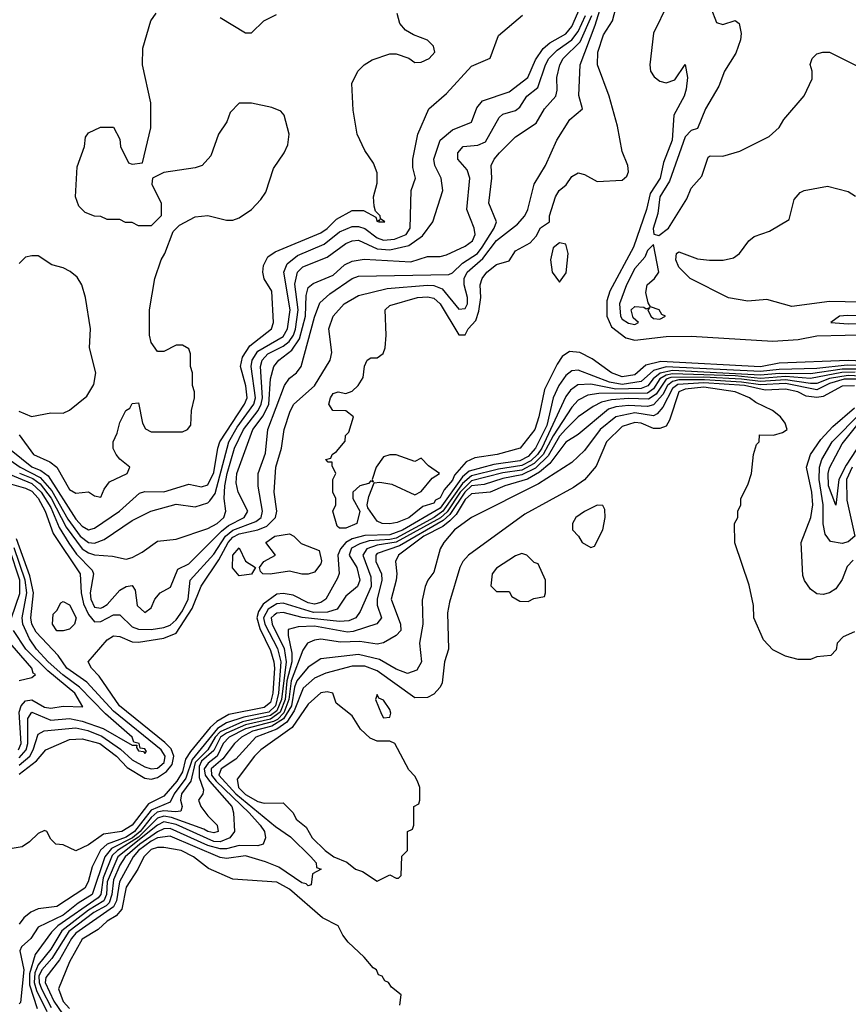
# Model space of a CAD drawing. Header units: inches. Extents: x 2380053 to 2584298, y 380219 to 546618.
# Tile 532 of 656: x 2514211 to 2516850, y 460880 to 464014. Entities that reach past the tile are written whole.
import ezdxf

# ---------------------------------------------------------------- set-up
doc = ezdxf.new("R2010")
doc.units = ezdxf.units.IN
doc.header["$MEASUREMENT"] = 0
doc.layers.add('C5416', color=7, linetype='Continuous')

msp = doc.modelspace()

# ---------------------------------------------------------------- linework, layer by layer
at = {"layer": 'C5416', "color": 2}
for points, elevation in [([(2514210, 461612.7), (2514265.3, 461654.7), (2514295.1, 461690), (2514370, 461723.1), (2514410, 461725.3), (2514466.4, 461710), (2514519.6, 461670), (2514553.9, 461633.9), (2514610, 461599.5), (2514630, 461596.9), (2514650, 461601.8), (2514678.5, 461621.5), (2514697, 461643), (2514702.6, 461670), (2514693.4, 461693.4), (2514673.9, 461713.9), (2514528.7, 461830), (2514464.2, 461924.2), (2514439.5, 461950), (2514429.5, 461970), (2514490, 462040.7), (2514510, 462052.7), (2514530, 462050.4), (2514570, 462033.4), (2514590, 462032.6), (2514670, 462045.2), (2514710, 462061.3), (2514760.5, 462139.5), (2514789.2, 462210.8), (2514845.7, 462294.3), (2514875.2, 462350), (2514890, 462367.1), (2514910, 462377.9), (2514970, 462390.8), (2514997.9, 462402.1), (2515026, 462430), (2515029.7, 462450), (2515022.2, 462510), (2515027.2, 462590), (2515045.1, 462650), (2515053.3, 462710), (2515072.3, 462767.7), (2515084.2, 462790), (2515150, 462848.4), (2515199.7, 462930), (2515205.6, 462954.4), (2515195.6, 463030), (2515209.7, 463070.3), (2515244.5, 463110), (2515290, 463136.5), (2515382, 463158), (2515510, 463168.6), (2515530, 463167.7), (2515556.9, 463156.9), (2515610, 463092.9), (2515630, 463094.4), (2515636.8, 463110), (2515636.8, 463130), (2515626.3, 463170), (2515627.2, 463190), (2515636.2, 463210), (2515686, 463254), (2515730, 463311.2), (2515796.5, 463363.5), (2515819.7, 463390), (2515829.6, 463410), (2515849.4, 463490), (2515886, 463550), (2515921.6, 463630), (2515963.7, 463696.3), (2516004, 463730), (2515992.1, 463772.1), (2515996.3, 463870), (2516043.8, 463996.2), (2516078.5, 464110)], 6), ([(2514210.7, 462570.7), (2514253.2, 462553.2), (2514276.4, 462536.4), (2514311.4, 462491.4), (2514358.9, 462398.9), (2514410, 462329.3), (2514430, 462316.8), (2514450, 462311.1), (2514506.9, 462306.9), (2514550, 462297.3), (2514570, 462302), (2514601.2, 462318.8), (2514650, 462354), (2514710, 462360.7), (2514810, 462394.6), (2514839.7, 462410), (2514861.3, 462430), (2514868, 462450), (2514862.2, 462490), (2514864.7, 462530), (2514871.8, 462570), (2514895.6, 462650), (2514923.6, 462710), (2514970.3, 462769.7), (2514980.7, 462790), (2514984.5, 462810), (2514978.2, 462910), (2514983.7, 462930), (2515001.7, 462950), (2515050, 462974.4), (2515069, 462990), (2515083.6, 463010), (2515090, 463028.5), (2515098.4, 463090), (2515087.7, 463172.3), (2515095.8, 463210), (2515112.9, 463227.1), (2515190, 463258), (2515250, 463302), (2515270, 463310.3), (2515290, 463312.6), (2515350, 463284.1), (2515390, 463281.7), (2515450, 463295.6), (2515493.8, 463326.2), (2515527.3, 463370), (2515558.4, 463470), (2515553.6, 463510), (2515532.8, 463550), (2515529.7, 463570), (2515549.8, 463630.2), (2515590, 463663.7), (2515650, 463687.3), (2515666.6, 463733.4), (2515684.7, 463755.3), (2515770, 463783.7), (2515829.6, 463830), (2515853.8, 463886.2), (2515877.8, 463922.2), (2515899.6, 463940.4), (2515950, 463968.4), (2515970, 463992.2), (2516003.4, 464070)], 18), ([(2516964.1, 462924.1), (2516850, 462928.8), (2516630, 462920.2), (2516570, 462909.2), (2516253.5, 462926.5), (2516205.2, 462914.8), (2516170, 462883.8), (2516130, 462877.7), (2516096, 462890), (2516034.2, 462934.2), (2515994.6, 462954.6), (2515962.3, 462957.7), (2515938.5, 462941.5), (2515922.4, 462917.6), (2515882.9, 462837.1), (2515864.6, 462750), (2515851.3, 462710), (2515804.7, 462650), (2515732, 462630), (2515660.3, 462619.7), (2515633.1, 462606.9), (2515595.7, 462564.3), (2515590, 462548.4), (2515562.7, 462517.3), (2515550, 462492), (2515535.5, 462484.5), (2515530, 462475.1), (2515495.5, 462464.5), (2515450, 462428), (2515413.6, 462413.6), (2515390, 462409.7), (2515366, 462410), (2515350, 462418), (2515320.4, 462460.4), (2515318, 462470), (2515323.1, 462496.9), (2515340.4, 462539.6), (2515358, 462542), (2515395.9, 462535.9), (2515470, 462502), (2515490, 462512), (2515525.2, 462554.8), (2515548, 462570), (2515513.6, 462593.6), (2515490, 462618), (2515470, 462608), (2515410, 462629.3), (2515390, 462629.4), (2515370, 462622.7), (2515346.8, 462590), (2515334, 462550), (2515338, 462542), (2515330, 462546), (2515322, 462538), (2515294, 462530), (2515272, 462510), (2515272, 462490), (2515294, 462450), (2515284.7, 462410), (2515250, 462396), (2515230, 462395.3), (2515222, 462402), (2515208, 462450), (2515218, 462470), (2515218, 462490), (2515208, 462510), (2515208, 462550), (2515218, 462570), (2515206, 462594), (2515206, 462606), (2515194, 462606), (2515186, 462614), (2515202, 462618), (2515206, 462630), (2515220.4, 462639.6), (2515248, 462672), (2515248.7, 462690), (2515259, 462701), (2515274, 462750), (2515250, 462768.7), (2515208, 462770), (2515195.3, 462790), (2515201.2, 462810), (2515210, 462824.7), (2515226, 462830), (2515250, 462824.7), (2515270, 462831.3), (2515288.7, 462850), (2515304.7, 462875.3), (2515309.1, 462910.9), (2515318, 462930), (2515330, 462938), (2515350, 462938), (2515368.9, 462951.1), (2515375.3, 462970), (2515378, 463010), (2515375.3, 463090), (2515390, 463104.7), (2515478, 463130), (2515510, 463132.3), (2515530, 463128), (2515550.3, 463110), (2515610, 463011), (2515630, 463011.3), (2515639.3, 463030), (2515663.8, 463056.2), (2515673.6, 463086.4), (2515679.5, 463130), (2515678, 463170), (2515684, 463190), (2515699, 463210), (2515730, 463234.8), (2515770, 463246), (2515790, 463278), (2515836.6, 463303.4), (2515855.5, 463324.5), (2515870, 463351), (2515898, 463370), (2515898, 463390), (2515917.2, 463450), (2515929.2, 463470), (2515951.5, 463488.5), (2515970, 463514.8), (2515990, 463526), (2516010, 463521), (2516050, 463499.1), (2516130, 463503.1), (2516144.2, 463515.8), (2516149.7, 463530), (2516148.3, 463550), (2516130, 463594), (2516114.5, 463674.5), (2516088.3, 463770), (2516051.5, 463870), (2516052, 463910), (2516070, 463966), (2516099.3, 464010), (2516110, 464051)], 2), ([(2516275.2, 464064.8), (2516229.1, 463970.9), (2516218.4, 463870), (2516220.5, 463850), (2516232.1, 463832.1), (2516250, 463818), (2516270, 463813), (2516297.4, 463822.6), (2516330, 463870.8), (2516338.4, 463830), (2516333.2, 463793.2), (2516327, 463770), (2516294.3, 463710), (2516289, 463630), (2516261, 463559), (2516251, 463510), (2516219.3, 463460.7), (2516207.4, 463410), (2516166, 463290), (2516090.2, 463150), (2516080.8, 463119.2), (2516081.2, 463070), (2516096.3, 463036.3), (2516141.8, 463001.8), (2516170, 462994.2), (2516270, 463005.3), (2516350, 463006.7), (2516610, 462991.1), (2516690, 462996.5), (2516750, 463007.6), (2516930, 463012)], 2), ([(2516411.9, 464051.9), (2516430, 464004.7), (2516450, 463998), (2516490, 464010.8), (2516502, 464002), (2516508.5, 463970), (2516506.3, 463950), (2516492.2, 463907.8), (2516455.8, 463850), (2516437.7, 463802.3), (2516395.5, 463730), (2516370, 463668), (2516350, 463661.2), (2516330, 463641.2), (2516280.5, 463499.5), (2516250.3, 463450), (2516242.9, 463397.1), (2516228.9, 463348.9), (2516230.9, 463330.9), (2516246.8, 463326.8), (2516277, 463350), (2516336.2, 463443.8), (2516350, 463478), (2516383.7, 463516.3), (2516403.2, 463576.8), (2516410, 463581), (2516450, 463579.3), (2516504.4, 463595.6), (2516598, 463642), (2516629.6, 463670.4), (2516644.2, 463695.8), (2516708.9, 463771.1), (2516734.6, 463825.4), (2516735.3, 463850), (2516728.7, 463871.3), (2516735.3, 463890), (2516750, 463904.7), (2516769.1, 463910.9), (2516790, 463910.7), (2516890, 463861)], 6), ([(2514150, 462578.6), (2514250, 462537.6), (2514279.6, 462510), (2514310, 462461.6), (2514337.3, 462397.3), (2514367.6, 462347.6), (2514392.4, 462312.4), (2514441.6, 462261.6), (2514446.3, 462250), (2514435.6, 462190), (2514438.2, 462170), (2514450, 462144.7), (2514470, 462140.7), (2514476.1, 462143.9), (2514490, 462153.1), (2514530, 462198), (2514550, 462210.3), (2514570, 462212.7), (2514578.8, 462198.8), (2514585.5, 462150), (2514610, 462127.7), (2514630, 462142), (2514641.2, 462170), (2514659, 462190), (2514692, 462208), (2514715.2, 462264.8), (2514750, 462282.6), (2514854.1, 462385.9), (2514876.2, 462403.8), (2514926, 462430), (2514938.3, 462450), (2514906.6, 462510), (2514900.4, 462540.4), (2514902.4, 462570), (2514954, 462710), (2514986.8, 462753.2), (2515004.4, 462790), (2515010, 462871.3), (2515020.5, 462910), (2515036.2, 462930), (2515077.9, 462962.1), (2515102.1, 462997.9), (2515121.5, 463070), (2515123.7, 463136.3), (2515130, 463162), (2515146, 463174), (2515210, 463201.1), (2515246.1, 463233.9), (2515270, 463245.3), (2515308.5, 463251.5), (2515456.8, 463243.2), (2515510, 463260.4), (2515550, 463260.3), (2515570, 463265.7), (2515630, 463293), (2515653.3, 463310), (2515661.6, 463330), (2515658.4, 463350), (2515635.1, 463410), (2515645.1, 463510), (2515636.1, 463536.1), (2515606.6, 463570), (2515607, 463590), (2515624, 463610), (2515670, 463614), (2515694.5, 463625.5), (2515737.7, 463702.3), (2515750, 463712.7), (2515790, 463724.9), (2515804.4, 463735.6), (2515826.3, 463770), (2515861.6, 463798.4), (2515885.5, 463870), (2515896.8, 463890), (2515922.7, 463917.3), (2515970, 463949.4), (2515990, 463976.1), (2516012.9, 464027.1)], 14), ([(2514170, 462619.5), (2514212.8, 462590), (2514276.7, 462556.7), (2514314.2, 462514.2), (2514364.6, 462424.6), (2514404.2, 462370), (2514430, 462350.2), (2514450, 462347.5), (2514480, 462360), (2514570, 462419.5), (2514629, 462450), (2514710, 462471.8), (2514770, 462463.7), (2514810, 462476), (2514817.3, 462482.7), (2514833.6, 462506.4), (2514877.6, 462670), (2514903.4, 462716.6), (2514957.1, 462790), (2514962.5, 462810), (2514948.3, 462910), (2514951.4, 462930), (2514970, 462959.3), (2515050, 463005.2), (2515064, 463030), (2515072.5, 463090), (2515052.8, 463210), (2515063.1, 463236.9), (2515096.4, 463263.6), (2515180.4, 463299.6), (2515230, 463338.6), (2515270, 463355.5), (2515290, 463355.5), (2515310, 463349.2), (2515350, 463319.3), (2515370, 463312), (2515404.8, 463315.2), (2515442.4, 463330), (2515455.1, 463350), (2515458, 463470), (2515472, 463510), (2515462.9, 463542.9), (2515463.7, 463570), (2515479.3, 463650), (2515514, 463730), (2515570, 463778.8), (2515650, 463866), (2515709.1, 463890.9), (2515736.5, 463963.5), (2515812.1, 464027.9)], 22), ([(2514177.7, 462537.7), (2514230, 462522.9), (2514250, 462513.1), (2514270, 462491), (2514292.1, 462450), (2514318.1, 462378.1), (2514403.5, 462250), (2514407.2, 462190), (2514414.8, 462154.8), (2514430, 462121.1), (2514450, 462098), (2514470, 462099), (2514510, 462120.3), (2514530, 462119.5), (2514570, 462082), (2514590, 462074.4), (2514630, 462073), (2514670, 462079.2), (2514690, 462087.3), (2514710, 462103.6), (2514730, 462132.8), (2514748.2, 462170), (2514754.5, 462230), (2514830, 462313.2), (2514866.6, 462370), (2514890, 462389.6), (2514963.7, 462416.3), (2514980.3, 462430), (2514984.5, 462450), (2514971.2, 462528.8), (2514971.1, 462570), (2514994.5, 462634.5), (2515001.7, 462710), (2515055.1, 462850), (2515070, 462872.7), (2515092.7, 462890), (2515107.3, 462910), (2515150, 463067.3), (2515167.3, 463112.7), (2515198.5, 463141.5), (2515270, 463190.3), (2515290, 463198), (2515577.4, 463202.6), (2515590, 463207.7), (2515621.5, 463238.5), (2515668.7, 463270), (2515684.5, 463290), (2515722.2, 463350), (2515729.6, 463370), (2515705.6, 463430), (2515714.5, 463510), (2515713.2, 463550), (2515722.7, 463570), (2515739.3, 463590), (2515790, 463640.7), (2515856, 463684), (2515882.9, 463730), (2515918.7, 463770), (2515923, 463790), (2515922, 463830), (2515931.1, 463870), (2515941.7, 463890), (2515996.2, 463943.8), (2516032.9, 464027.1)], 10), ([(2514183.7, 462643.7), (2514250, 462591), (2514279.1, 462579.1), (2514301.8, 462561.8), (2514390, 462424.5), (2514410, 462402.4), (2514430, 462390.3), (2514450, 462395.3), (2514529.6, 462450), (2514592.6, 462507.4), (2514610, 462511.8), (2514670, 462511.6), (2514750, 462536), (2514790, 462527), (2514810, 462533.7), (2514830, 462572.7), (2514841.8, 462650), (2514848.8, 462670), (2514927.6, 462790), (2514935.4, 462810), (2514931.6, 462848.4), (2514914.6, 462910), (2514920.4, 462939.6), (2514944.1, 462975.9), (2515013.6, 463030), (2515019.5, 463050), (2515014.5, 463150), (2514990, 463189), (2514986, 463210), (2514988.1, 463231.9), (2515001, 463259), (2515025.1, 463274.9), (2515170, 463336), (2515190, 463349), (2515220.5, 463379.5), (2515270, 463406.7), (2515306.2, 463406.2), (2515345.5, 463385.5), (2515350, 463372), (2515358, 463378), (2515354, 463370), (2515374, 463370), (2515360.2, 463380.2), (2515359, 463390), (2515344, 463404), (2515340.1, 463420.1), (2515338, 463450), (2515350, 463494), (2515350, 463526), (2515337.5, 463557.5), (2515310, 463598), (2515286, 463650), (2515273.6, 463726.4), (2515268.9, 463811.1), (2515288, 463850), (2515308, 463870), (2515333.6, 463886.4), (2515390, 463904.7), (2515410, 463904.7), (2515450, 463891.3), (2515470, 463878), (2515490, 463878.8), (2515515.3, 463890), (2515533.2, 463910), (2515528.7, 463930), (2515510, 463948.7), (2515465.2, 463965.2), (2515440.2, 463980.2), (2515422, 464002), (2515413.6, 464033.6)], 26), ([(2514210, 462692.4), (2514255.5, 462630), (2514307.1, 462607.1), (2514329.2, 462589.2), (2514370, 462519.1), (2514390, 462506.8), (2514430, 462511), (2514450, 462498), (2514470, 462494), (2514480.2, 462519.8), (2514497.2, 462542.8), (2514554, 462570), (2514562, 462590), (2514530, 462615.3), (2514519, 462630), (2514509.5, 462649.5), (2514509.4, 462670), (2514522, 462698), (2514530, 462732), (2514549.4, 462770.6), (2514562, 462778), (2514570, 462792), (2514590, 462794), (2514602, 462730), (2514611.6, 462711.6), (2514630, 462702), (2514730, 462702), (2514746, 462710), (2514756.4, 462723.6), (2514758, 462770), (2514768, 462810), (2514768, 462830), (2514762, 462850), (2514762, 462890), (2514755.3, 462910), (2514755.3, 462950), (2514750, 462966), (2514730, 462978), (2514710, 462978), (2514670, 462958), (2514650, 462958), (2514630, 462986), (2514625.2, 463010), (2514625.2, 463090), (2514642, 463190), (2514662, 463250), (2514674, 463270), (2514700.2, 463339.8), (2514720.2, 463359.8), (2514770, 463386), (2514810, 463391), (2514870, 463376), (2514890, 463376), (2514910, 463382.8), (2514949, 463410), (2514978.9, 463441.1), (2514994.8, 463465.2), (2515019.5, 463540.5), (2515054, 463590), (2515064.7, 463615.3), (2515069, 463650), (2515054, 463710), (2515043.1, 463723.1), (2515014.6, 463734.6), (2514950, 463748), (2514910, 463748), (2514882, 463718), (2514870.9, 463689.1), (2514844.7, 463650), (2514819.8, 463580.2), (2514792, 463550), (2514770, 463542), (2514670, 463528), (2514634, 463510), (2514632, 463490), (2514662, 463430), (2514662, 463390), (2514630, 463358), (2514590, 463358), (2514570, 463368), (2514548.4, 463368.4), (2514530, 463378), (2514490, 463378), (2514470, 463388), (2514450, 463388.7), (2514420.2, 463400.2), (2514400.2, 463420.2), (2514389.2, 463450), (2514394.6, 463545.4), (2514418, 463610), (2514420.4, 463639.6), (2514430, 463654), (2514468.4, 463671.6), (2514510, 463672), (2514530, 463634), (2514532, 463610), (2514558, 463558), (2514570, 463554), (2514602, 463558), (2514629.2, 463670), (2514628.9, 463748.9), (2514602, 463870), (2514603.1, 463923.1), (2514629.4, 464010.6), (2514645.6, 464034.4)], 30), ([(2514850, 464021), (2514930, 463972), (2514950, 463972), (2514988.7, 464010), (2515028.7, 464030)], 30), ([(2516890, 463115.1), (2516790, 463116.9), (2516670, 463101.1), (2516590, 463122.9), (2516530, 463117.6), (2516468.4, 463128.4), (2516346.6, 463190), (2516310, 463226.6), (2516300.7, 463250), (2516302.7, 463270), (2516310, 463275.5), (2516370, 463253), (2516408.1, 463248.1), (2516451.9, 463248.1), (2516484.5, 463255.5), (2516504, 463270), (2516533.2, 463310), (2516550, 463324), (2516598.7, 463341.3), (2516662, 463378), (2516678, 463442), (2516696.5, 463463.5), (2516709.5, 463470.5), (2516783.5, 463483.5), (2516850, 463466.8), (2516872.5, 463452.5)], 2), ([(2514208.2, 462768.2), (2514249.4, 462750.6), (2514310, 462762.8), (2514350, 462762), (2514370, 462771.3), (2514424.8, 462815.2), (2514447.7, 462852.3), (2514454, 462890), (2514434, 462970), (2514437.2, 463030), (2514420.9, 463130), (2514409.2, 463170), (2514394.2, 463194.2), (2514372.5, 463212.5), (2514350, 463224), (2514313.6, 463233.6), (2514270, 463262), (2514250, 463262), (2514230, 463258), (2514210, 463238)], 34), ([(2516893.1, 462913.1), (2516845.9, 462914.1), (2516750, 462903.8), (2516630, 462900.9), (2516570, 462894.1), (2516270, 462909), (2516230, 462897.4), (2516190, 462862.1), (2516130, 462852.5), (2516090, 462860.2), (2515990, 462898.3), (2515970, 462895.8), (2515950, 462881.3), (2515928.3, 462850), (2515910.1, 462809.9), (2515890, 462722.6), (2515854.3, 462650), (2515830, 462623.2), (2515804.4, 462610), (2515721.5, 462598.5), (2515643.1, 462576.9), (2515621.2, 462558.8), (2515550, 462459.1), (2515430, 462388.8), (2515390, 462374.8), (2515310, 462372.6), (2515270, 462361.7), (2515250.2, 462350), (2515232.6, 462330), (2515224.5, 462310), (2515228.6, 462251.4), (2515223.7, 462236.3), (2515186.4, 462170), (2515170, 462159.1), (2515150, 462154.2), (2515130, 462157.8), (2515082, 462182), (2515050, 462188.2), (2515030, 462185.5), (2514986.2, 462153.8), (2514971.9, 462130), (2514966.7, 462110), (2514976.5, 462076.5), (2515010, 462006.4), (2515020.5, 461970), (2515023, 461950), (2515017.9, 461870), (2515010, 461841.1), (2514990, 461825.2), (2514877.7, 461802.3), (2514839.2, 461780.8), (2514818.3, 461761.7), (2514755.1, 461684.9), (2514739.8, 461660.2), (2514730, 461620.5), (2514711.8, 461590), (2514670, 461542.5), (2514621.2, 461518.8), (2514570, 461449.9), (2514536.3, 461430), (2514478.5, 461421.5), (2514430, 461387.3), (2514390, 461368.7), (2514350, 461388), (2514326, 461390), (2514310, 461406), (2514298, 461430), (2514290, 461433.2), (2514270, 461424), (2514243.1, 461396.9), (2514219, 461381), (2514147.3, 461370)], 6), ([(2516890, 462901.6), (2516830, 462901.4), (2516730, 462886.3), (2516630, 462888.2), (2516570, 462882.4), (2516290, 462897.7), (2516250.9, 462889.1), (2516228.8, 462871.2), (2516211.7, 462848.3), (2516190, 462840.1), (2516110, 462837.8), (2516030, 462854), (2515988.7, 462851.3), (2515965.2, 462834.8), (2515950, 462815.1), (2515874.2, 462650), (2515860.6, 462630), (2515838.6, 462610), (2515810, 462595.4), (2515736.2, 462583.8), (2515650, 462562.5), (2515621.8, 462538.2), (2515559.3, 462450), (2515530.8, 462429.2), (2515410, 462364.2), (2515390, 462359.1), (2515324.7, 462355.3), (2515294, 462346), (2515268.3, 462331.7), (2515260.7, 462310), (2515284.5, 462270), (2515294.4, 462230), (2515287, 462210), (2515250, 462178.7), (2515222.6, 462137.4), (2515192, 462128), (2515147.3, 462127.3), (2515050, 462157), (2515030, 462154.7), (2515002.6, 462137.4), (2514988, 462110), (2514992.2, 462090), (2515032.3, 462012.3), (2515042.6, 461970), (2515035.5, 461870), (2515025.7, 461830), (2515004.2, 461810), (2514925.5, 461794.5), (2514870, 461775.6), (2514841.5, 461758.5), (2514760.3, 461659.7), (2514739.9, 461600.1), (2514703.3, 461550), (2514690, 461523.5), (2514630, 461498.5), (2514576.8, 461430), (2514550, 461412), (2514489.6, 461390.4), (2514469.1, 461370.9), (2514442.3, 461317.7), (2514429.1, 461270), (2514419, 461250), (2514330, 461191.6), (2514270, 461184), (2514246.6, 461173.4), (2514224.5, 461155.5), (2514210, 461135.1)], 10), ([(2516872.2, 462892.2), (2516829.3, 462890.7), (2516730, 462871.7), (2516650, 462878.3), (2516570, 462872), (2516490, 462880), (2516290, 462886.7), (2516270, 462882.9), (2516249.5, 462870.5), (2516230, 462839.5), (2516210, 462825), (2516055.5, 462824.5), (2516020.7, 462819.3), (2515990, 462803.1), (2515970, 462781.1), (2515910, 462689), (2515878.8, 462630), (2515850, 462601.2), (2515810, 462580.6), (2515750, 462571.4), (2515650, 462546.6), (2515613.8, 462510), (2515572.6, 462447.4), (2515551.1, 462428.9), (2515410, 462350.6), (2515350, 462341.7), (2515316.9, 462330), (2515304.4, 462310), (2515330, 462240.7), (2515330.2, 462210), (2515296, 462130), (2515281.3, 462110), (2515259.6, 462100.4), (2515230, 462098.3), (2515110.9, 462110.9), (2515050, 462127.1), (2515030, 462124.8), (2515021.7, 462118.3), (2515012.6, 462110), (2515014.8, 462090), (2515053, 462013), (2515060.1, 461970), (2515045.4, 461850), (2515030, 461814), (2515010, 461799.5), (2514920.8, 461779.2), (2514850, 461747.2), (2514833.9, 461730), (2514810.1, 461690), (2514770.5, 461650), (2514756.8, 461590), (2514727.1, 461550), (2514723.2, 461530), (2514729.1, 461510), (2514724.7, 461495.3), (2514707.5, 461492.5), (2514670, 461496.3), (2514648.7, 461491.3), (2514630, 461474.7), (2514595.5, 461430), (2514570.9, 461410), (2514503.9, 461376.1), (2514482.3, 461350), (2514442.6, 461230), (2514397.9, 461202.1), (2514350, 461164.4), (2514270, 461125.6), (2514247, 461090), (2514216.9, 461063.1), (2514211.7, 461050), (2514224.6, 460990), (2514214.1, 460885.9), (2514210, 460882)], 14), ([(2516890, 462879.8), (2516850, 462881.7), (2516790, 462872.3), (2516750, 462855.7), (2516730, 462855.6), (2516650, 462868.1), (2516570, 462862.1), (2516510.2, 462870.2), (2516390, 462876.6), (2516285, 462875), (2516270, 462869.3), (2516237.7, 462822.3), (2516213.6, 462806.4), (2516150, 462808.3), (2516096.2, 462803.8), (2516063.9, 462796.1), (2516037.6, 462782.4), (2515990, 462749.7), (2515950, 462710.8), (2515930, 462688.9), (2515894.4, 462625.6), (2515853.9, 462586.1), (2515810, 462565.3), (2515750, 462553.5), (2515690, 462534.2), (2515650, 462529.9), (2515628.6, 462510), (2515580.7, 462439.3), (2515559.5, 462420.5), (2515420.7, 462339.3), (2515350, 462315), (2515345.2, 462310), (2515345.2, 462290), (2515363.8, 462250), (2515364.6, 462230), (2515349.3, 462169.3), (2515350.2, 462150.2), (2515363, 462110), (2515348.6, 462091.4), (2515273.3, 462066.7), (2515255, 462065), (2515150, 462083.2), (2515098.4, 462081.6), (2515066.7, 462073.3), (2515065.8, 462054.2), (2515077.9, 461997.9), (2515077.7, 461970), (2515062.2, 461910), (2515057.1, 461850), (2515040.9, 461810), (2515010, 461787.5), (2514930.2, 461770), (2514870, 461743.4), (2514851.3, 461730), (2514830, 461687.6), (2514790, 461653.8), (2514782.5, 461637.5), (2514782.4, 461602.4), (2514797, 461563), (2514794.8, 461550), (2514780.7, 461530), (2514788.5, 461510), (2514810, 461480.5), (2514840.4, 461450), (2514843, 461430), (2514830, 461425.5), (2514810.2, 461429.8), (2514798.1, 461438.1), (2514695, 461475), (2514670, 461479), (2514650, 461472.8), (2514590, 461411.9), (2514523, 461370), (2514506.2, 461353.8), (2514477.1, 461282.9), (2514470.1, 461230), (2514460.9, 461219.1), (2514332.5, 461130), (2514312.6, 461110), (2514261, 461039), (2514242.6, 460977.4), (2514242.2, 460942.2), (2514267, 460867)], 18), ([(2516880.7, 462870), (2516837.3, 462870), (2516790, 462856), (2516750, 462836.1), (2516650, 462856), (2516570, 462852.2), (2516510, 462860.7), (2516391.9, 462868.1), (2516310, 462867.6), (2516290, 462862.7), (2516274.3, 462850), (2516258.9, 462821.1), (2516230, 462788.2), (2516210, 462783.2), (2516150, 462786.5), (2516110, 462782), (2516085.9, 462774.1), (2515990, 462693.7), (2515950, 462669.7), (2515899.1, 462600.9), (2515866.7, 462573.3), (2515828.2, 462551.8), (2515756.3, 462530), (2515710, 462510.6), (2515650, 462504.4), (2515630, 462486.8), (2515601.1, 462438.9), (2515581.3, 462418.7), (2515558.8, 462401.2), (2515498, 462370), (2515418, 462310), (2515408, 462290), (2515412.7, 462250), (2515410.5, 462230.5), (2515394, 462170), (2515424.4, 462090), (2515424.9, 462070), (2515410, 462053.6), (2515370, 462031.2), (2515350, 462026), (2515294.6, 462034.6), (2515233.3, 462033.3), (2515170, 462042), (2515150, 462039.6), (2515128, 462030), (2515112.7, 462007.3), (2515075.5, 461910), (2515068.4, 461850), (2515052.6, 461807.4), (2515032.8, 461787.2), (2515019.5, 461780.5), (2514930, 461756.6), (2514878.4, 461730), (2514859.8, 461710), (2514840.1, 461670), (2514811.9, 461648.1), (2514798.3, 461630), (2514802, 461610), (2514815.4, 461590), (2514887, 461510), (2514892.7, 461490), (2514894.9, 461430), (2514880.9, 461410), (2514850, 461397.8), (2514830, 461398.9), (2514710, 461452.9), (2514670, 461460.9), (2514650, 461450.5), (2514523.9, 461350), (2514490.1, 461270), (2514488.3, 461230), (2514478.9, 461210), (2514430, 461179.7), (2514345.4, 461114.6), (2514310, 461056.1), (2514270, 461005.5), (2514259.7, 460980.3), (2514257.2, 460950), (2514264.7, 460924.7), (2514297.4, 460857.4)], 22), ([(2516870, 462848.3), (2516830, 462847.2), (2516770, 462815), (2516750, 462811.2), (2516715.8, 462815.8), (2516689.5, 462830), (2516650, 462838.1), (2516585.5, 462834.5), (2516519.6, 462850), (2516390, 462857.9), (2516306.9, 462853.1), (2516290, 462839.8), (2516259, 462781), (2516241, 462759), (2516230, 462753.6), (2516170, 462762.5), (2516110, 462749.8), (2516060.3, 462710), (2516010, 462642.9), (2515970, 462605.1), (2515863.6, 462536.4), (2515650, 462429.4), (2515596.3, 462390), (2515562, 462350), (2515550.4, 462329.6), (2515530, 462255.3), (2515510.7, 462230), (2515502, 462210), (2515493.2, 462166.8), (2515495.5, 462090), (2515484.9, 462030), (2515490.5, 461970), (2515476.4, 461943.6), (2515446.4, 461933.6), (2515410, 461946.9), (2515357.1, 461977.1), (2515290, 461993.8), (2515170, 461979.7), (2515130, 461953.7), (2515094, 461910), (2515086.5, 461890), (2515076.5, 461830), (2515051.7, 461788.3), (2515014.2, 461765.8), (2514952.9, 461750), (2514917.2, 461730), (2514895.3, 461710), (2514858.6, 461661.4), (2514821.5, 461630), (2514822, 461610), (2514836.8, 461590), (2514942.2, 461490), (2514976.9, 461450), (2514990.4, 461430), (2514994, 461410), (2514986.8, 461390), (2514970, 461384.4), (2514910, 461385.8), (2514870, 461375), (2514850, 461374.9), (2514810, 461386.2), (2514690, 461439.3), (2514670, 461439.2), (2514650, 461429), (2514593.9, 461390), (2514547.1, 461350), (2514530, 461323.1), (2514510, 461276.4), (2514505.1, 461230), (2514496.3, 461203.7), (2514486.4, 461193.6), (2514447.1, 461172.9), (2514367.7, 461112.3), (2514314, 461026), (2514282, 460990), (2514272.7, 460970), (2514272.9, 460950), (2514280.3, 460930), (2514311.1, 460870)], 26), ([(2516870, 462066), (2516834, 462050), (2516814, 462030), (2516811.6, 462008.4), (2516794, 461990), (2516750, 461986), (2516730, 461978), (2516690, 461978), (2516650, 461988), (2516610, 462008), (2516580.2, 462040.2), (2516548.7, 462110), (2516548, 462150), (2516534.6, 462214.6), (2516488.9, 462348.9), (2516488, 462410), (2516498, 462430), (2516498, 462450), (2516508, 462470), (2516508, 462490), (2516530, 462534), (2516542, 462570), (2516548, 462630), (2516558, 462662), (2516566, 462670), (2516567.3, 462692.7), (2516611.6, 462691.6), (2516640.2, 462699.8), (2516655.3, 462710), (2516648.7, 462730), (2516634, 462750), (2516608.7, 462770), (2516555.1, 462795.1), (2516535.3, 462810), (2516489.5, 462829.5), (2516390, 462843.9), (2516330, 462838.4), (2516310.3, 462830), (2516281.1, 462738.9), (2516270, 462720.7), (2516250, 462712.4), (2516230, 462713.3), (2516190, 462729.7), (2516170, 462731.6), (2516130, 462719.1), (2516080.3, 462670), (2516046.8, 462593.2), (2516010, 462549.5), (2515975.4, 462524.6), (2515819.9, 462440.1), (2515640.7, 462310), (2515623, 462290), (2515612.7, 462270), (2515579.9, 462160.1), (2515573.8, 462126.2), (2515577, 462010), (2515564.2, 461970), (2515556.3, 461903.7), (2515550, 461889.3), (2515530, 461867), (2515510, 461856.2), (2515470, 461855.6), (2515350, 461941.8), (2515310, 461956.8), (2515270, 461956.2), (2515185.7, 461934.3), (2515150, 461918.5), (2515113.7, 461886.3), (2515085.9, 461814.1), (2515061.7, 461778.3), (2515030, 461755.8), (2514963.6, 461730), (2514900, 461660), (2514853.1, 461630), (2514845.5, 461610), (2514899.6, 461550), (2515026, 461446), (2515073.2, 461413.2), (2515138.7, 461350), (2515154.9, 461330), (2515156, 461316), (2515171, 461310), (2515144, 461296), (2515139.1, 461260.9), (2515130, 461257.2), (2515123.9, 461263.9), (2515110, 461266.9), (2515036.5, 461316.5), (2514994.1, 461334.1), (2514930, 461352.4), (2514870, 461344.8), (2514850, 461347.9), (2514690, 461415), (2514650, 461409.9), (2514630, 461399.2), (2514590.1, 461370), (2514572.3, 461350), (2514529, 461270), (2514520.1, 461210), (2514510.1, 461190), (2514390, 461107.2), (2514375.9, 461090), (2514337.9, 461022.1), (2514294.8, 460965.2), (2514292.6, 460950), (2514320.4, 460890), (2514347.3, 460850)], 30), ([(2516865.9, 462294.1), (2516846.6, 462273.4), (2516830, 462232.7), (2516810, 462202.9), (2516790, 462189.6), (2516770, 462184.5), (2516750, 462186.6), (2516730, 462201.2), (2516710, 462229), (2516705.3, 462245.3), (2516700.3, 462350), (2516730.6, 462429.4), (2516737.3, 462470), (2516734, 462510), (2516717.2, 462590), (2516729.7, 462630), (2516762.4, 462677.6), (2516800.7, 462719.3), (2516870, 462779)], 26), ([(2516862.3, 462590), (2516843.8, 462550), (2516844.9, 462484.9), (2516870.3, 462370), (2516850, 462352.3), (2516830, 462346.6), (2516793.2, 462353.2), (2516776, 462376), (2516769.7, 462409.7), (2516769.8, 462470), (2516757.5, 462550), (2516757.7, 462590), (2516765.6, 462614.4), (2516798.9, 462670), (2516890, 462762.3)], 22), ([(2516875.3, 462644.7), (2516843.5, 462596.5), (2516819.7, 462550), (2516810, 462468.7), (2516786.4, 462530), (2516785.6, 462570), (2516790, 462587.7), (2516830, 462664), (2516931.1, 462790)], 18), ([(2514210, 461641.6), (2514243.9, 461670), (2514254.7, 461690), (2514270, 461740.4), (2514289.8, 461750.2), (2514390, 461759.8), (2514428.3, 461751.7), (2514473.4, 461733.4), (2514532.2, 461692.2), (2514570, 461658.5), (2514610, 461635.9), (2514630, 461630.1), (2514650, 461631.7), (2514671.2, 461650), (2514674.4, 461670), (2514661.5, 461690), (2514510, 461812.9), (2514425, 461905), (2514361.5, 461950), (2514334, 461990), (2514264.3, 462064.3), (2514249.9, 462090), (2514247.1, 462110), (2514255.8, 462190), (2514243.4, 462243.4), (2514201.6, 462361.6)], 10), ([(2514184.8, 462110), (2514212.2, 462187.8), (2514212.3, 462230), (2514178.5, 462330)], 18), ([(2514210, 461664.2), (2514232.1, 461690), (2514236.9, 461710), (2514236.8, 461790), (2514250, 461810.2), (2514310, 461784.8), (2514370, 461790.2), (2514410, 461781.9), (2514477.6, 461757.6), (2514570, 461704.9), (2514584.7, 461704.7), (2514582.8, 461697.2), (2514590, 461687), (2514605.2, 461685.2), (2514610, 461678), (2514615.5, 461684.5), (2514610, 461692.8), (2514595.1, 461695.1), (2514591.3, 461710), (2514574.9, 461714.9), (2514569.5, 461730), (2514484.8, 461804.8), (2514402, 461890), (2514348.5, 461928.5), (2514301.5, 461970), (2514264.4, 462010), (2514242.9, 462042.9), (2514221.4, 462090), (2514218.7, 462110), (2514234.3, 462190), (2514228.3, 462230), (2514193.5, 462333.5)], 14), ([(2514209.3, 461910.7), (2514250, 461920.7), (2514261.2, 461930), (2514254.3, 461934.3), (2514249.6, 461950), (2514166.2, 462046.2)], 22), ([(2514207.9, 461690), (2514215.8, 461710), (2514209.9, 461810), (2514216.2, 461830), (2514230, 461846), (2514250, 461849.2), (2514290, 461826.4), (2514310, 461822.8), (2514350, 461829.1), (2514412.8, 461827.2), (2514386.9, 461870), (2514301.2, 461941.2), (2514230.6, 462010), (2514191.9, 462070)], 18), ([(2515422, 460878), (2515426, 460910), (2515395.3, 460935.3), (2515386, 460950), (2515374.6, 460954.6), (2515366, 460970), (2515354, 460974), (2515348, 460990), (2515336.5, 460996.5), (2515308.7, 461030), (2515257.6, 461077.6), (2515240.1, 461100.1), (2515225.2, 461130), (2515175.6, 461155.6), (2515070, 461247), (2515030, 461269), (2514890, 461279), (2514812.6, 461312.6), (2514765.1, 461350), (2514725.2, 461370), (2514670, 461379.7), (2514650, 461379.7), (2514630, 461373.2), (2514606.9, 461350), (2514587.1, 461310), (2514550, 461253), (2514537, 461183), (2514518.6, 461161.4), (2514490, 461145.4), (2514461.5, 461118.5), (2514410, 461087.6), (2514370, 461015.1), (2514335.3, 460930), (2514350, 460888.9), (2514370, 460867.2)], 34)]:
    msp.add_lwpolyline(points, dxfattribs=dict(at, elevation=elevation))
for points, elevation in [([(2515930, 463304), (2515910, 463288), (2515902, 463250), (2515906.8, 463210), (2515930, 463178.8), (2515951.8, 463208.2), (2515958.4, 463270), (2515950, 463299)], 2), ([(2516230, 463298), (2516210, 463279), (2516202, 463258), (2516170, 463222), (2516143.6, 463170), (2516121.7, 463110), (2516124.9, 463070), (2516130, 463060.5), (2516150, 463048.5), (2516170, 463044), (2516182, 463050), (2516164.7, 463064.7), (2516159, 463090), (2516170, 463101), (2516198.8, 463098.8), (2516206, 463094), (2516218, 463098), (2516212, 463090), (2516221, 463070), (2516230, 463062.8), (2516250, 463061), (2516268, 463070), (2516256, 463076), (2516248, 463090), (2516220.2, 463100.2), (2516212.5, 463112.5), (2516205.4, 463145.4), (2516209.6, 463170.4), (2516233.2, 463190), (2516246.6, 463210)], 6), ([(2516976.3, 463076.3), (2516910, 463071), (2516847.2, 463072.8), (2516822, 463070), (2516794, 463050), (2516850, 463046.4), (2516930, 463049.2), (2516970, 463062.4), (2517066, 463070)], 6), ([(2516050, 462468.7), (2516010, 462449), (2515982.8, 462430), (2515971.3, 462410), (2515971.3, 462390), (2515991.3, 462370), (2516002, 462350), (2516030, 462334), (2516042, 462338), (2516068, 462390), (2516075.3, 462430), (2516074.6, 462454.6), (2516068, 462468)], 34), ([(2515130, 462249.3), (2515109.4, 462249.4), (2515070, 462259), (2515009, 462249), (2514986, 462250), (2514978, 462258), (2514975.3, 462270), (2514988.7, 462290), (2515026, 462310), (2514995.3, 462350), (2515024, 462370), (2515070, 462377.3), (2515084.7, 462370), (2515107.3, 462347.3), (2515164.7, 462324.7), (2515172, 462292), (2515170, 462282), (2515150, 462256)], 2), ([(2514910, 462244), (2514889.5, 462269.5), (2514889.8, 462310), (2514910, 462333.4), (2514930.9, 462290.9), (2514962, 462270), (2514950, 462248.7)], 2), ([(2515810, 462315.3), (2515790, 462308), (2515730, 462268.7), (2515716, 462250), (2515712, 462212), (2515730, 462194), (2515770, 462194), (2515778, 462178), (2515803.6, 462163.6), (2515830, 462162), (2515848.4, 462171.6), (2515882, 462178), (2515886, 462190), (2515886, 462230), (2515862, 462282), (2515850, 462286), (2515826, 462310)], 34), ([(2514330, 462069.3), (2514315.3, 462090), (2514318, 462122), (2514330, 462134), (2514342, 462158), (2514350, 462162), (2514370, 462152), (2514391.6, 462110), (2514386, 462090), (2514370, 462074), (2514350, 462069.3)], 6), ([(2515190, 461875.1), (2515170, 461871.6), (2515130, 461835.1), (2515079, 461761), (2514979.3, 461690), (2514958.7, 461670), (2514903.4, 461596.6), (2514907.8, 461570), (2514930, 461548.3), (2514970, 461526.2), (2514990, 461520.4), (2515050, 461522), (2515082, 461490), (2515092, 461470), (2515124, 461444), (2515142.8, 461410), (2515184, 461370), (2515211.3, 461350), (2515252.8, 461332.8), (2515281, 461310), (2515302.8, 461302.8), (2515350, 461272), (2515390, 461292), (2515410, 461282), (2515418, 461282), (2515426, 461290), (2515428.4, 461351.6), (2515446, 461370), (2515446, 461430), (2515462, 461438), (2515466, 461450), (2515466, 461510), (2515482, 461518), (2515486, 461530), (2515486, 461570), (2515478, 461590), (2515470, 461606), (2515450, 461626), (2515406, 461710), (2515390, 461718), (2515350, 461718), (2515327.3, 461727.3), (2515296.4, 461756.4), (2515270, 461798), (2515219, 461839), (2515208, 461870)], 34), ([(2515350, 461866), (2515344.7, 461850), (2515363.5, 461803.5), (2515370, 461792), (2515390, 461794), (2515393.2, 461806.8), (2515390, 461818), (2515370, 461848), (2515354.6, 461854.6)], 34)]:
    msp.add_lwpolyline(points, close=True, dxfattribs=dict(at, elevation=elevation))

doc.saveas('drawing.dxf')
